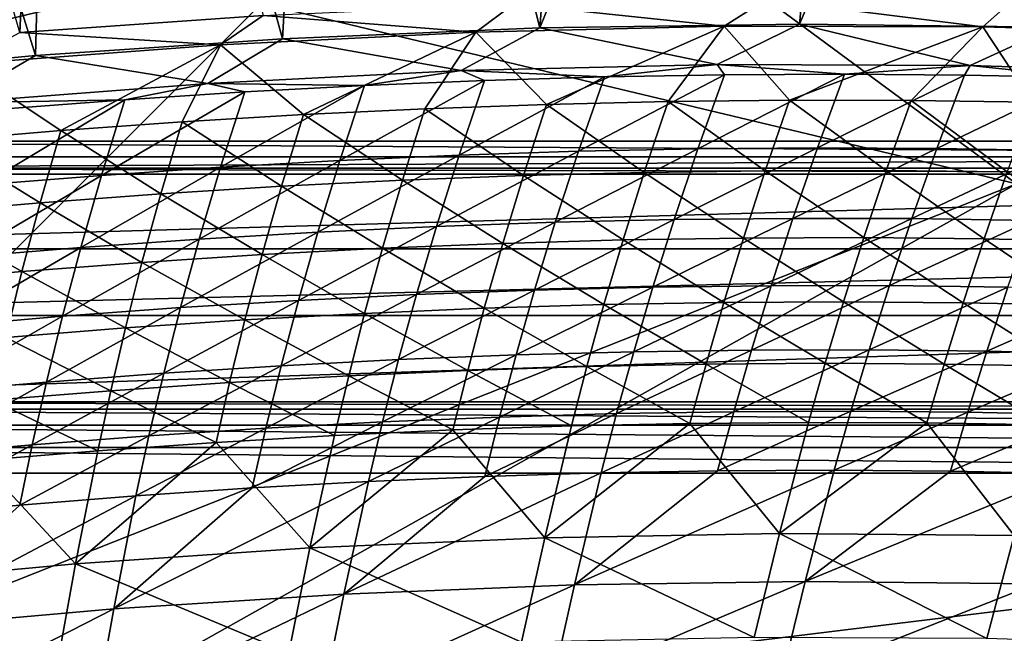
# Model space of a CAD drawing. Header units: metres. Extents: x 0 to 1400, y -1400 to 0.
# Tile 290 of 346: x 818 to 878, y -98 to -61. Entities that reach past the tile are written whole.
import ezdxf

# ---------------------------------------------------------------- set-up
doc = ezdxf.new("R2010")
doc.units = ezdxf.units.M

msp = doc.modelspace()

# ---------------------------------------------------------------- linework, layer by layer
at = {"layer": 'None'}
for points in [[(836.949829, -10.977645), (849.715576, -61.278172, -29.544744), (853.625793, -10.405228)], [(849.715576, -61.278172, -29.544744), (870.310974, -10.261849), (853.625793, -10.405228)], [(849.715576, -61.278172, -29.544744), (865.528625, -61.040352, -29.544689), (870.310974, -10.261849)], [(865.528625, -61.040352, -29.544689), (886.99408, -10.556275), (870.310974, -10.261849)], [(865.528625, -61.040352, -29.544689), (881.024841, -61.235443, -29.544621), (886.99408, -10.556275)], [(818.018799, -61.549919, -32.129955), (803.74231, -12.58958, -3), (820.388184, -11.187504, -3)], [(832.859619, -60.512348, -32.129936), (818.018799, -61.549919, -32.129955), (820.388184, -11.187504, -3)], [(820.293579, -11.970314), (834.036438, -61.940639, -29.544783), (836.949829, -10.977645)], [(834.036438, -61.940639, -29.544783), (849.715576, -61.278172, -29.544744), (836.949829, -10.977645)], [(803.666931, -13.374467), (818.986511, -62.968304, -29.544802), (820.293579, -11.970314)], [(818.986511, -62.968304, -29.544802), (834.036438, -61.940639, -29.544783), (820.293579, -11.970314)], [(801.968933, -64.583847, -29.544804), (818.986511, -62.968304, -29.544802), (803.666931, -13.374467)], [(832.859619, -60.512348, -32.129936), (848.111877, -59.833305, -32.129898), (845.813843, -61.538383, -32.843678)], [(848.111877, -59.833305, -32.129898), (860.949829, -61.178574, -32.843586), (845.813843, -61.538383, -32.843678)], [(848.111877, -59.833305, -32.129898), (863.485291, -59.553833, -32.129848), (860.949829, -61.178574, -32.843586)], [(863.485291, -59.553833, -32.129848), (876.702087, -61.215084, -32.843624), (860.949829, -61.178574, -32.843586)], [(863.485291, -59.553833, -32.129848), (878.423096, -59.679661, -32.129784), (876.702087, -61.215084, -32.843624)], [(878.423096, -59.679661, -32.129784), (891.886841, -61.655838, -32.843746), (876.702087, -61.215084, -32.843624)], [(818.018799, -61.549919, -32.129955), (832.859619, -60.512348, -32.129936), (830.264343, -62.30307, -32.843887)], [(832.859619, -60.512348, -32.129936), (845.813843, -61.538383, -32.843678), (830.264343, -62.30307, -32.843887)], [(845.813843, -61.538383, -32.843678), (860.949829, -61.178574, -32.843586), (850.117615, -65.944336, -60.666889)], [(849.715576, -61.278172, -29.544744), (860.506531, -63.518108, -30.96192), (865.528625, -61.040352, -29.544689)], [(850.117615, -65.944336, -60.666889), (860.949829, -61.178574, -32.843586), (857.523376, -65.770233, -60.665638)], [(860.949829, -61.178574, -32.843586), (864.929199, -65.68824, -60.664383), (857.523376, -65.770233, -60.665638)], [(860.506531, -63.518108, -30.96192), (875.922974, -63.575432, -30.961567), (865.528625, -61.040352, -29.544689)], [(860.949829, -61.178574, -32.843586), (876.702087, -61.215084, -32.843624), (864.929199, -65.68824, -60.664383)], [(865.528625, -61.040352, -29.544689), (875.922974, -63.575432, -30.961567), (881.024841, -61.235443, -29.544621)], [(818.018799, -61.549919, -32.129955), (830.264343, -62.30307, -32.843887), (814.438965, -63.485046, -32.844135)], [(830.264343, -62.30307, -32.843887), (845.813843, -61.538383, -32.843678), (835.311401, -66.564735, -60.669384)], [(834.036438, -61.940639, -29.544783), (844.92218, -63.885334, -30.962072), (849.715576, -61.278172, -29.544744)], [(845.813843, -61.538383, -32.843678), (842.713196, -66.209518, -60.66814), (835.311401, -66.564735, -60.669384)], [(842.713196, -66.209518, -60.66814), (845.813843, -61.538383, -32.843678), (850.117615, -65.944336, -60.666889)], [(844.92218, -63.885334, -30.962072), (860.506531, -63.518108, -30.96192), (849.715576, -61.278172, -29.544744)], [(876.702087, -61.215084, -32.843624), (872.33374, -65.699387, -60.663128), (864.929199, -65.68824, -60.664383)], [(872.33374, -65.699387, -60.663128), (876.702087, -61.215084, -32.843624), (879.735657, -65.804718, -60.661873)], [(875.922974, -63.575432, -30.961567), (891.324951, -64.059448, -30.960983), (881.024841, -61.235443, -29.544621)], [(876.702087, -61.215084, -32.843624), (891.886841, -61.655838, -32.843746), (879.735657, -65.804718, -60.661873)], [(814.438965, -63.485046, -32.844135), (830.264343, -62.30307, -32.843887), (820.520996, -67.541176, -60.671856)], [(818.986511, -62.968304, -29.544802), (829.483093, -64.662163, -30.962044), (834.036438, -61.940639, -29.544783)], [(820.520996, -67.541176, -60.671856), (830.264343, -62.30307, -32.843887), (827.913574, -67.008972, -60.670624)], [(830.264343, -62.30307, -32.843887), (835.311401, -66.564735, -60.669384), (827.913574, -67.008972, -60.670624)], [(829.483093, -64.662163, -30.962044), (844.92218, -63.885334, -30.962072), (834.036438, -61.940639, -29.544783)], [(801.968933, -64.583847, -29.544804), (814.050476, -65.841629, -30.961861), (818.986511, -62.968304, -29.544802)], [(814.050476, -65.841629, -30.961861), (829.483093, -64.662163, -30.962044), (818.986511, -62.968304, -29.544802)], [(813.13501, -68.160324, -60.67308), (814.438965, -63.485046, -32.844135), (820.520996, -67.541176, -60.671856)], [(860.506531, -63.518108, -30.96192), (844.92218, -63.885334, -30.962072), (853.64209, -64.264145, -32.348549)], [(860.953613, -64.137589, -32.348568), (860.506531, -63.518108, -30.96192), (853.64209, -64.264145, -32.348549)], [(875.922974, -63.575432, -30.961567), (860.506531, -63.518108, -30.96192), (868.266907, -64.101761, -32.348598)], [(860.506531, -63.518108, -30.96192), (860.953613, -64.137589, -32.348568), (868.266907, -64.101761, -32.348598)], [(875.922974, -63.575432, -30.961567), (868.266907, -64.101761, -32.348598), (875.581116, -64.157631, -32.348644)], [(882.895325, -64.306183, -32.348701), (875.922974, -63.575432, -30.961567), (875.581116, -64.157631, -32.348644)], [(891.324951, -64.059448, -30.960983), (875.922974, -63.575432, -30.961567), (882.895325, -64.306183, -32.348701)], [(844.92218, -63.885334, -30.962072), (829.483093, -64.662163, -30.962044), (839.028564, -64.785484, -32.348557)], [(844.92218, -63.885334, -30.962072), (839.028564, -64.785484, -32.348557), (846.333435, -64.480438, -32.348545)], [(853.64209, -64.264145, -32.348549), (844.92218, -63.885334, -30.962072), (846.333435, -64.480438, -32.348545)], [(860.953613, -64.137589, -32.348568), (852.065125, -68.801201, -60.192368), (859.341003, -68.654373, -60.191124)], [(860.953613, -64.137589, -32.348568), (853.64209, -64.264145, -32.348549), (852.065125, -68.801201, -60.192368)], [(868.266907, -64.101761, -32.348598), (859.341003, -68.654373, -60.191124), (866.61908, -68.597786, -60.18988)], [(868.266907, -64.101761, -32.348598), (860.953613, -64.137589, -32.348568), (859.341003, -68.654373, -60.191124)], [(875.581116, -64.157631, -32.348644), (868.266907, -64.101761, -32.348598), (866.61908, -68.597786, -60.18988)], [(875.581116, -64.157631, -32.348644), (866.61908, -68.597786, -60.18988), (873.898315, -68.632446, -60.188641)], [(882.895325, -64.306183, -32.348701), (875.581116, -64.157631, -32.348644), (873.898315, -68.632446, -60.188641)], [(829.483093, -64.662163, -30.962044), (814.050476, -65.841629, -30.961861), (824.433777, -65.657928, -32.348621)], [(831.728333, -65.178307, -32.348583), (829.483093, -64.662163, -30.962044), (824.433777, -65.657928, -32.348621)], [(829.483093, -64.662163, -30.962044), (831.728333, -65.178307, -32.348583), (839.028564, -64.785484, -32.348557)], [(839.028564, -64.785484, -32.348557), (830.26001, -69.773193, -60.196098), (837.523682, -69.361603, -60.194859)], [(839.028564, -64.785484, -32.348557), (831.728333, -65.178307, -32.348583), (830.26001, -69.773193, -60.196098)], [(846.333435, -64.480438, -32.348545), (839.028564, -64.785484, -32.348557), (837.523682, -69.361603, -60.194859)], [(837.523682, -69.361603, -60.194859), (844.792358, -69.037277, -60.193615), (846.333435, -64.480438, -32.348545)], [(853.64209, -64.264145, -32.348549), (844.792358, -69.037277, -60.193615), (852.065125, -68.801201, -60.192368)], [(844.792358, -69.037277, -60.193615), (853.64209, -64.264145, -32.348549), (846.333435, -64.480438, -32.348545)], [(882.895325, -64.306183, -32.348701), (873.898315, -68.632446, -60.188641), (881.177795, -68.759338, -60.187401)], [(831.728333, -65.178307, -32.348583), (823.002319, -70.271042, -60.197338), (830.26001, -69.773193, -60.196098)], [(831.728333, -65.178307, -32.348583), (824.433777, -65.657928, -32.348621), (823.002319, -70.271042, -60.197338)], [(824.433777, -65.657928, -32.348621), (814.050476, -65.841629, -30.961861), (817.145874, -66.223358, -32.348675)], [(824.433777, -65.657928, -32.348621), (815.751587, -70.854156, -60.198578), (823.002319, -70.271042, -60.197338)], [(824.433777, -65.657928, -32.348621), (817.145874, -66.223358, -32.348675), (815.751587, -70.854156, -60.198578)], [(842.713196, -66.209518, -60.66814), (850.117615, -65.944336, -60.666889), (848.707764, -70.278687, -88.530746)], [(850.117615, -65.944336, -60.666889), (856.076721, -70.086464, -88.528069), (848.707764, -70.278687, -88.530746)], [(850.117615, -65.944336, -60.666889), (857.523376, -65.770233, -60.665638), (856.076721, -70.086464, -88.528069)], [(857.523376, -65.770233, -60.665638), (863.445984, -69.985939, -88.525375), (856.076721, -70.086464, -88.528069)], [(857.523376, -65.770233, -60.665638), (864.929199, -65.68824, -60.664383), (863.445984, -69.985939, -88.525375)], [(864.929199, -65.68824, -60.664383), (870.814209, -69.978134, -88.522667), (863.445984, -69.985939, -88.525375)], [(864.929199, -65.68824, -60.664383), (872.33374, -65.699387, -60.663128), (870.814209, -69.978134, -88.522667)], [(872.33374, -65.699387, -60.663128), (878.180115, -70.064117, -88.519951), (870.814209, -69.978134, -88.522667)], [(872.33374, -65.699387, -60.663128), (879.735657, -65.804718, -60.661873), (878.180115, -70.064117, -88.519951)], [(827.913574, -67.008972, -60.670624), (835.311401, -66.564735, -60.669384), (833.976013, -70.934021, -88.536041)], [(835.311401, -66.564735, -60.669384), (841.340393, -70.561554, -88.533409), (833.976013, -70.934021, -88.536041)], [(835.311401, -66.564735, -60.669384), (842.713196, -66.209518, -60.66814), (841.340393, -70.561554, -88.533409)], [(842.713196, -66.209518, -60.66814), (848.707764, -70.278687, -88.530746), (841.340393, -70.561554, -88.533409)], [(820.520996, -67.541176, -60.671856), (827.913574, -67.008972, -60.670624), (826.615784, -71.395042, -88.538651)], [(827.913574, -67.008972, -60.670624), (833.976013, -70.934021, -88.536041), (826.615784, -71.395042, -88.538651)], [(813.13501, -68.160324, -60.67308), (820.520996, -67.541176, -60.671856), (819.261169, -71.943588, -88.541237)], [(820.520996, -67.541176, -60.671856), (826.615784, -71.395042, -88.538651), (819.261169, -71.943588, -88.541237)], [(813.13501, -68.160324, -60.67308), (819.261169, -71.943588, -88.541237), (811.913391, -72.578598, -88.543785)], [(852.065125, -68.801201, -60.192368), (843.417542, -73.386536, -88.077621), (850.653748, -73.132912, -88.074959)], [(852.065125, -68.801201, -60.192368), (844.792358, -69.037277, -60.193615), (843.417542, -73.386536, -88.077621)], [(859.341003, -68.654373, -60.191124), (850.653748, -73.132912, -88.074959), (857.893372, -72.968117, -88.072266)], [(859.341003, -68.654373, -60.191124), (852.065125, -68.801201, -60.192368), (850.653748, -73.132912, -88.074959)], [(866.61908, -68.597786, -60.18988), (859.341003, -68.654373, -60.191124), (857.893372, -72.968117, -88.072266)], [(866.61908, -68.597786, -60.18988), (857.893372, -72.968117, -88.072266), (865.135315, -72.893166, -88.06955)], [(873.898315, -68.632446, -60.188641), (866.61908, -68.597786, -60.18988), (865.135315, -72.893166, -88.06955)], [(873.898315, -68.632446, -60.188641), (865.135315, -72.893166, -88.06955), (872.378723, -72.909058, -88.066811)], [(881.177795, -68.759338, -60.187401), (873.898315, -68.632446, -60.188641), (872.378723, -72.909058, -88.066811)], [(881.177795, -68.759338, -60.187401), (872.378723, -72.909058, -88.066811), (879.622559, -73.016808, -88.064056)], [(837.523682, -69.361603, -60.194859), (830.26001, -69.773193, -60.196098), (828.959045, -74.156273, -88.082855)], [(828.959045, -74.156273, -88.082855), (836.185669, -73.727989, -88.080254), (837.523682, -69.361603, -60.194859)], [(844.792358, -69.037277, -60.193615), (836.185669, -73.727989, -88.080254), (843.417542, -73.386536, -88.077621)], [(836.185669, -73.727989, -88.080254), (844.792358, -69.037277, -60.193615), (837.523682, -69.361603, -60.194859)], [(830.26001, -69.773193, -60.196098), (821.738647, -74.670364, -88.085426), (828.959045, -74.156273, -88.082855)], [(830.26001, -69.773193, -60.196098), (823.002319, -70.271042, -60.197338), (821.738647, -74.670364, -88.085426)], [(848.707764, -70.278687, -88.530746), (856.076721, -70.086464, -88.528069), (854.780457, -74.210304, -116.416763)], [(854.780457, -74.210304, -116.416763), (856.076721, -70.086464, -88.528069), (862.112732, -74.093498, -116.412941)], [(856.076721, -70.086464, -88.528069), (863.445984, -69.985939, -88.525375), (862.112732, -74.093498, -116.412941)], [(862.112732, -74.093498, -116.412941), (863.445984, -69.985939, -88.525375), (869.444153, -74.069069, -116.409096)], [(863.445984, -69.985939, -88.525375), (870.814209, -69.978134, -88.522667), (869.444153, -74.069069, -116.409096)], [(869.444153, -74.069069, -116.409096), (870.814209, -69.978134, -88.522667), (876.773376, -74.138069, -116.405228)], [(870.814209, -69.978134, -88.522667), (878.180115, -70.064117, -88.519951), (876.773376, -74.138069, -116.405228)], [(876.773376, -74.138069, -116.405228), (878.180115, -70.064117, -88.519951), (884.099182, -74.301559, -116.40136)], [(823.002319, -70.271042, -60.197338), (814.525513, -75.269272, -88.087959), (821.738647, -74.670364, -88.085426)], [(823.002319, -70.271042, -60.197338), (815.751587, -70.854156, -60.198578), (814.525513, -75.269272, -88.087959)], [(833.976013, -70.934021, -88.536041), (841.340393, -70.561554, -88.533409), (840.118713, -74.716873, -116.424332)], [(840.118713, -74.716873, -116.424332), (841.340393, -70.561554, -88.533409), (847.448669, -74.418449, -116.420563)], [(841.340393, -70.561554, -88.533409), (848.707764, -70.278687, -88.530746), (847.448669, -74.418449, -116.420563)], [(847.448669, -74.418449, -116.420563), (848.707764, -70.278687, -88.530746), (854.780457, -74.210304, -116.416763)], [(826.615784, -71.395042, -88.538651), (833.976013, -70.934021, -88.536041), (832.791931, -75.104538, -116.428062)], [(832.791931, -75.104538, -116.428062), (833.976013, -70.934021, -88.536041), (840.118713, -74.716873, -116.424332)], [(811.913391, -72.578598, -88.543785), (819.261169, -71.943588, -88.541237), (818.153015, -76.143356, -116.43541)], [(818.153015, -76.143356, -116.43541), (819.261169, -71.943588, -88.541237), (825.469543, -75.580376, -116.431763)], [(819.261169, -71.943588, -88.541237), (826.615784, -71.395042, -88.538651), (825.469543, -75.580376, -116.431763)], [(825.469543, -75.580376, -116.431763), (826.615784, -71.395042, -88.538651), (832.791931, -75.104538, -116.428062)], [(810.843506, -76.792412, -116.439018), (811.913391, -72.578598, -88.543785), (818.153015, -76.143356, -116.43541)], [(850.653748, -73.132912, -88.074959), (842.193665, -77.538979, -115.986031), (849.393005, -77.269882, -115.982246)], [(850.653748, -73.132912, -88.074959), (843.417542, -73.386536, -88.077621), (842.193665, -77.538979, -115.986031)], [(857.893372, -72.968117, -88.072266), (850.653748, -73.132912, -88.074959), (849.393005, -77.269882, -115.982246)], [(857.893372, -72.968117, -88.072266), (849.393005, -77.269882, -115.982246), (856.595825, -77.089279, -115.978416)], [(865.135315, -72.893166, -88.06955), (856.595825, -77.089279, -115.978416), (863.80127, -76.998177, -115.974541)], [(865.135315, -72.893166, -88.06955), (857.893372, -72.968117, -88.072266), (856.595825, -77.089279, -115.978416)], [(872.378723, -72.909058, -88.066811), (865.135315, -72.893166, -88.06955), (863.80127, -76.998177, -115.974541)], [(871.00824, -76.997589, -115.970634), (872.378723, -72.909058, -88.066811), (863.80127, -76.998177, -115.974541)], [(872.378723, -72.909058, -88.066811), (871.00824, -76.997589, -115.970634), (879.622559, -73.016808, -88.064056)], [(879.622559, -73.016808, -88.064056), (871.00824, -76.997589, -115.970634), (878.21582, -77.088539, -115.96669)], [(836.185669, -73.727989, -88.080254), (827.809509, -78.338585, -115.993446), (834.99884, -77.895554, -115.989761)], [(827.809509, -78.338585, -115.993446), (836.185669, -73.727989, -88.080254), (828.959045, -74.156273, -88.082855)], [(843.417542, -73.386536, -88.077621), (834.99884, -77.895554, -115.989761), (842.193665, -77.538979, -115.986031)], [(843.417542, -73.386536, -88.077621), (836.185669, -73.727989, -88.080254), (834.99884, -77.895554, -115.989761)], [(828.959045, -74.156273, -88.082855), (821.738647, -74.670364, -88.085426), (820.626648, -78.867073, -115.99707)], [(820.626648, -78.867073, -115.99707), (827.809509, -78.338585, -115.993446), (828.959045, -74.156273, -88.082855)], [(853.619019, -78.153923, -144.327469), (847.448669, -74.418449, -116.420563), (854.780457, -74.210304, -116.416763)], [(860.914185, -78.02282, -144.322815), (853.619019, -78.153923, -144.327469), (854.780457, -74.210304, -116.416763)], [(854.780457, -74.210304, -116.416763), (862.112732, -74.093498, -116.412941), (860.914185, -78.02282, -144.322815)], [(862.112732, -74.093498, -116.412941), (868.208618, -77.983803, -144.31813), (860.914185, -78.02282, -144.322815)], [(862.112732, -74.093498, -116.412941), (869.444153, -74.069069, -116.409096), (868.208618, -77.983803, -144.31813)], [(869.444153, -74.069069, -116.409096), (875.500977, -78.037918, -144.313431), (868.208618, -77.983803, -144.31813)], [(869.444153, -74.069069, -116.409096), (876.773376, -74.138069, -116.405228), (875.500977, -78.037918, -144.313431)], [(876.773376, -74.138069, -116.405228), (882.790039, -78.186226, -144.308716), (875.500977, -78.037918, -144.313431)], [(876.773376, -74.138069, -116.405228), (884.099182, -74.301559, -116.40136), (882.790039, -78.186226, -144.308716)], [(821.738647, -74.670364, -88.085426), (813.451172, -79.479988, -116.000641), (820.626648, -78.867073, -115.99707)], [(821.738647, -74.670364, -88.085426), (814.525513, -75.269272, -88.087959), (813.451172, -79.479988, -116.000641)], [(839.032043, -78.688164, -144.3367), (832.791931, -75.104538, -116.428062), (840.118713, -74.716873, -116.424332)], [(846.324524, -78.376053, -144.332108), (839.032043, -78.688164, -144.3367), (840.118713, -74.716873, -116.424332)], [(840.118713, -74.716873, -116.424332), (847.448669, -74.418449, -116.420563), (846.324524, -78.376053, -144.332108)], [(847.448669, -74.418449, -116.420563), (853.619019, -78.153923, -144.327469), (846.324524, -78.376053, -144.332108)], [(818.153015, -76.143356, -116.43541), (825.469543, -75.580376, -116.431763), (824.45813, -79.57811, -144.345764)], [(825.469543, -75.580376, -116.431763), (831.742798, -79.089203, -144.341248), (824.45813, -79.57811, -144.345764)], [(825.469543, -75.580376, -116.431763), (832.791931, -75.104538, -116.428062), (831.742798, -79.089203, -144.341248)], [(832.791931, -75.104538, -116.428062), (839.032043, -78.688164, -144.3367), (831.742798, -79.089203, -144.341248)], [(810.843506, -76.792412, -116.439018), (818.153015, -76.143356, -116.43541), (817.179504, -80.153831, -144.35022)], [(818.153015, -76.143356, -116.43541), (824.45813, -79.57811, -144.345764), (817.179504, -80.153831, -144.35022)], [(849.393005, -77.269882, -115.982246), (842.193665, -77.538979, -115.986031), (841.104675, -81.507278, -143.914505)], [(849.393005, -77.269882, -115.982246), (841.104675, -81.507278, -143.914505), (848.267029, -81.224556, -143.909897)], [(856.595825, -77.089279, -115.978416), (848.267029, -81.224556, -143.909897), (855.432983, -81.030037, -143.905243)], [(856.595825, -77.089279, -115.978416), (849.393005, -77.269882, -115.982246), (848.267029, -81.224556, -143.909897)], [(863.80127, -76.998177, -115.974541), (856.595825, -77.089279, -115.978416), (855.432983, -81.030037, -143.905243)], [(862.601685, -80.924744, -143.900528), (863.80127, -76.998177, -115.974541), (855.432983, -81.030037, -143.905243)], [(871.00824, -76.997589, -115.970634), (862.601685, -80.924744, -143.900528), (869.772034, -80.909691, -143.895767)], [(862.601685, -80.924744, -143.900528), (871.00824, -76.997589, -115.970634), (863.80127, -76.998177, -115.974541)], [(878.21582, -77.088539, -115.96669), (871.00824, -76.997589, -115.970634), (869.772034, -80.909691, -143.895767)], [(869.772034, -80.909691, -143.895767), (876.942993, -80.985901, -143.890976), (878.21582, -77.088539, -115.96669)], [(876.942993, -80.985901, -143.890976), (885.422791, -77.272057, -115.962715), (878.21582, -77.088539, -115.96669)], [(884.113525, -81.154411, -143.886139), (885.422791, -77.272057, -115.962715), (876.942993, -80.985901, -143.890976)], [(834.99884, -77.895554, -115.989761), (826.7948, -82.333267, -143.923523), (833.94696, -81.87719, -143.919052)], [(834.99884, -77.895554, -115.989761), (827.809509, -78.338585, -115.993446), (826.7948, -82.333267, -143.923523)], [(842.193665, -77.538979, -115.986031), (833.94696, -81.87719, -143.919052), (841.104675, -81.507278, -143.914505)], [(842.193665, -77.538979, -115.986031), (834.99884, -77.895554, -115.989761), (833.94696, -81.87719, -143.919052)], [(860.914185, -78.02282, -144.322815), (868.208618, -77.983803, -144.31813), (867.092468, -81.734291, -172.247208)], [(868.208618, -77.983803, -144.31813), (874.348083, -81.775307, -172.241852), (867.092468, -81.734291, -172.247208)], [(868.208618, -77.983803, -144.31813), (875.500977, -78.037918, -144.313431), (874.348083, -81.775307, -172.241852)], [(827.809509, -78.338585, -115.993446), (819.649292, -82.874496, -143.927933), (826.7948, -82.333267, -143.923523)], [(819.649292, -82.874496, -143.927933), (827.809509, -78.338585, -115.993446), (820.626648, -78.867073, -115.99707)], [(845.319336, -82.164314, -172.263153), (839.032043, -78.688164, -144.3367), (846.324524, -78.376053, -144.332108)], [(852.576782, -81.929848, -172.257874), (845.319336, -82.164314, -172.263153), (846.324524, -78.376053, -144.332108)], [(846.324524, -78.376053, -144.332108), (853.619019, -78.153923, -144.327469), (852.576782, -81.929848, -172.257874)], [(853.619019, -78.153923, -144.327469), (859.834961, -81.786156, -172.252563), (852.576782, -81.929848, -172.257874)], [(859.834961, -81.786156, -172.252563), (853.619019, -78.153923, -144.327469), (860.914185, -78.02282, -144.322815)], [(867.092468, -81.734291, -172.247208), (859.834961, -81.786156, -172.252563), (860.914185, -78.02282, -144.322815)], [(875.500977, -78.037918, -144.313431), (881.600464, -81.910263, -172.236465), (874.348083, -81.775307, -172.241852)], [(875.500977, -78.037918, -144.313431), (882.790039, -78.186226, -144.308716), (881.600464, -81.910263, -172.236465)], [(820.626648, -78.867073, -115.99707), (813.451172, -79.479988, -116.000641), (812.511292, -83.499855, -143.932266)], [(812.511292, -83.499855, -143.932266), (819.649292, -82.874496, -143.927933), (820.626648, -78.867073, -115.99707)], [(824.45813, -79.57811, -144.345764), (831.742798, -79.089203, -144.341248), (830.812012, -82.901352, -172.27359)], [(831.742798, -79.089203, -144.341248), (838.063965, -82.488495, -172.268402), (830.812012, -82.901352, -172.27359)], [(831.742798, -79.089203, -144.341248), (839.032043, -78.688164, -144.3367), (838.063965, -82.488495, -172.268402)], [(838.063965, -82.488495, -172.268402), (839.032043, -78.688164, -144.3367), (845.319336, -82.164314, -172.263153)], [(817.179504, -80.153831, -144.35022), (824.45813, -79.57811, -144.345764), (823.564758, -83.401817, -172.278748)], [(824.45813, -79.57811, -144.345764), (830.812012, -82.901352, -172.27359), (823.564758, -83.401817, -172.278748)], [(817.179504, -80.153831, -144.35022), (823.564758, -83.401817, -172.278748), (816.323608, -83.988846, -172.283829)], [(862.601685, -80.924744, -143.900528), (854.389099, -84.803146, -171.851227), (861.521179, -84.685326, -171.84584)], [(854.389099, -84.803146, -171.851227), (862.601685, -80.924744, -143.900528), (855.432983, -81.030037, -143.905243)], [(869.772034, -80.909691, -143.895767), (862.601685, -80.924744, -143.900528), (861.521179, -84.685326, -171.84584)], [(861.521179, -84.685326, -171.84584), (868.654968, -84.657524, -171.840408), (869.772034, -80.909691, -143.895767)], [(868.654968, -84.657524, -171.840408), (876.942993, -80.985901, -143.890976), (869.772034, -80.909691, -143.895767)], [(875.789429, -84.720749, -171.83493), (876.942993, -80.985901, -143.890976), (868.654968, -84.657524, -171.840408)], [(884.113525, -81.154411, -143.886139), (876.942993, -80.985901, -143.890976), (875.789429, -84.720749, -171.83493)], [(841.104675, -81.507278, -143.914505), (833.94696, -81.87719, -143.919052), (833.013245, -85.686447, -171.866989)], [(841.104675, -81.507278, -143.914505), (833.013245, -85.686447, -171.866989), (840.134155, -85.304726, -171.861801)], [(848.267029, -81.224556, -143.909897), (840.134155, -85.304726, -171.861801), (847.259766, -85.009949, -171.856552)], [(848.267029, -81.224556, -143.909897), (841.104675, -81.507278, -143.914505), (840.134155, -85.304726, -171.861801)], [(855.432983, -81.030037, -143.905243), (848.267029, -81.224556, -143.909897), (847.259766, -85.009949, -171.856552)], [(847.259766, -85.009949, -171.856552), (854.389099, -84.803146, -171.851227), (855.432983, -81.030037, -143.905243)], [(882.923462, -84.876053, -171.829407), (884.113525, -81.154411, -143.886139), (875.789429, -84.720749, -171.83493)], [(833.94696, -81.87719, -143.919052), (825.89801, -86.154099, -171.872101), (833.013245, -85.686447, -171.866989)], [(833.94696, -81.87719, -143.919052), (826.7948, -82.333267, -143.923523), (825.89801, -86.154099, -171.872101)], [(844.416931, -85.796143, -200.210983), (838.063965, -82.488495, -172.268402), (845.319336, -82.164314, -172.263153)], [(845.319336, -82.164314, -172.263153), (851.637817, -85.550735, -200.205215), (844.416931, -85.796143, -200.210983)], [(851.637817, -85.550735, -200.205215), (845.319336, -82.164314, -172.263153), (852.576782, -81.929848, -172.257874)], [(858.859497, -85.395889, -200.199402), (851.637817, -85.550735, -200.205215), (852.576782, -81.929848, -172.257874)], [(859.834961, -81.786156, -172.252563), (858.859497, -85.395889, -200.199402), (852.576782, -81.929848, -172.257874)], [(866.080627, -85.332642, -200.193558), (858.859497, -85.395889, -200.199402), (859.834961, -81.786156, -172.252563)], [(867.092468, -81.734291, -172.247208), (866.080627, -85.332642, -200.193558), (859.834961, -81.786156, -172.252563)], [(867.092468, -81.734291, -172.247208), (873.299805, -85.362045, -200.187698), (866.080627, -85.332642, -200.193558)], [(867.092468, -81.734291, -172.247208), (874.348083, -81.775307, -172.241852), (873.299805, -85.362045, -200.187698)], [(874.348083, -81.775307, -172.241852), (880.515808, -85.485161, -200.181808), (873.299805, -85.362045, -200.187698)], [(874.348083, -81.775307, -172.241852), (881.600464, -81.910263, -172.236465), (880.515808, -85.485161, -200.181808)], [(826.7948, -82.333267, -143.923523), (818.789429, -86.70665, -171.877136), (825.89801, -86.154099, -171.872101)], [(826.7948, -82.333267, -143.923523), (819.649292, -82.874496, -143.927933), (818.789429, -86.70665, -171.877136)], [(830.812012, -82.901352, -172.27359), (838.063965, -82.488495, -172.268402), (837.198181, -86.131042, -200.216721)], [(837.198181, -86.131042, -200.216721), (838.063965, -82.488495, -172.268402), (844.416931, -85.796143, -200.210983)], [(819.649292, -82.874496, -143.927933), (811.688477, -87.343094, -171.88208), (818.789429, -86.70665, -171.877136)], [(811.688477, -87.343094, -171.88208), (819.649292, -82.874496, -143.927933), (812.511292, -83.499855, -143.932266)], [(823.564758, -83.401817, -172.278748), (830.812012, -82.901352, -172.27359), (829.982849, -86.554398, -200.222397)], [(830.812012, -82.901352, -172.27359), (837.198181, -86.131042, -200.216721), (829.982849, -86.554398, -200.222397)], [(816.323608, -83.988846, -172.283829), (823.564758, -83.401817, -172.278748), (822.772339, -87.065147, -200.228027)], [(823.564758, -83.401817, -172.278748), (829.982849, -86.554398, -200.222397), (822.772339, -87.065147, -200.228027)], [(816.323608, -83.988846, -172.283829), (822.772339, -87.065147, -200.228027), (815.568054, -87.662239, -200.233582)], [(847.259766, -85.009949, -171.856552), (840.134155, -85.304726, -171.861801), (839.265869, -88.944382, -199.824768)], [(839.265869, -88.944382, -199.824768), (846.355286, -88.638885, -199.819016), (847.259766, -85.009949, -171.856552)], [(854.389099, -84.803146, -171.851227), (846.355286, -88.638885, -199.819016), (853.448486, -88.421158, -199.813187)], [(846.355286, -88.638885, -199.819016), (854.389099, -84.803146, -171.851227), (847.259766, -85.009949, -171.856552)], [(861.521179, -84.685326, -171.84584), (854.389099, -84.803146, -171.851227), (853.448486, -88.421158, -199.813187)], [(853.448486, -88.421158, -199.813187), (860.544373, -88.292221, -199.807297), (861.521179, -84.685326, -171.84584)], [(860.544373, -88.292221, -199.807297), (868.654968, -84.657524, -171.840408), (861.521179, -84.685326, -171.84584)], [(867.642029, -88.253105, -199.801331), (868.654968, -84.657524, -171.840408), (860.544373, -88.292221, -199.807297)], [(867.642029, -88.253105, -199.801331), (875.789429, -84.720749, -171.83493), (868.654968, -84.657524, -171.840408)], [(874.740417, -88.304825, -199.795334), (875.789429, -84.720749, -171.83493), (867.642029, -88.253105, -199.801331)], [(875.789429, -84.720749, -171.83493), (874.740417, -88.304825, -199.795334), (882.923462, -84.876053, -171.829407)], [(874.740417, -88.304825, -199.795334), (881.838257, -88.448418, -199.789276), (882.923462, -84.876053, -171.829407)], [(833.013245, -85.686447, -171.866989), (825.89801, -86.154099, -171.872101), (825.102112, -89.814606, -199.836044)], [(833.013245, -85.686447, -171.866989), (825.102112, -89.814606, -199.836044), (832.181152, -89.336632, -199.830444)], [(840.134155, -85.304726, -171.861801), (832.181152, -89.336632, -199.830444), (839.265869, -88.944382, -199.824768)], [(840.134155, -85.304726, -171.861801), (833.013245, -85.686447, -171.866989), (832.181152, -89.336632, -199.830444)], [(851.637817, -85.550735, -200.205215), (850.00647, -92.378143, -256.139282), (844.416931, -85.796143, -200.210983)], [(864.308716, -92.121445, -256.126678), (850.00647, -92.378143, -256.139282), (858.859497, -85.395889, -200.199402)], [(850.00647, -92.378143, -256.139282), (851.637817, -85.550735, -200.205215), (858.859497, -85.395889, -200.199402)], [(866.080627, -85.332642, -200.193558), (864.308716, -92.121445, -256.126678), (858.859497, -85.395889, -200.199402)], [(873.299805, -85.362045, -200.187698), (864.308716, -92.121445, -256.126678), (866.080627, -85.332642, -200.193558)], [(878.603271, -92.233795, -256.114014), (864.308716, -92.121445, -256.126678), (873.299805, -85.362045, -200.187698)], [(873.299805, -85.362045, -200.187698), (880.515808, -85.485161, -200.181808), (878.603271, -92.233795, -256.114014)], [(825.89801, -86.154099, -171.872101), (818.029846, -90.377289, -199.841553), (825.102112, -89.814606, -199.836044)], [(825.89801, -86.154099, -171.872101), (818.789429, -86.70665, -171.877136), (818.029846, -90.377289, -199.841553)], [(829.982849, -86.554398, -200.222397), (837.198181, -86.131042, -200.216721), (835.707336, -92.995537, -256.151703)], [(835.707336, -92.995537, -256.151703), (837.198181, -86.131042, -200.216721), (844.416931, -85.796143, -200.210983)], [(844.416931, -85.796143, -200.210983), (850.00647, -92.378143, -256.139282), (835.707336, -92.995537, -256.151703)], [(818.789429, -86.70665, -171.877136), (810.965271, -91.023659, -199.84697), (818.029846, -90.377289, -199.841553)], [(818.789429, -86.70665, -171.877136), (811.688477, -87.343094, -171.88208), (810.965271, -91.023659, -199.84697)], [(822.772339, -87.065147, -200.228027), (829.982849, -86.554398, -200.222397), (821.422302, -93.965294, -256.16391)], [(821.422302, -93.965294, -256.16391), (829.982849, -86.554398, -200.222397), (835.707336, -92.995537, -256.151703)], [(815.568054, -87.662239, -200.233582), (822.772339, -87.065147, -200.228027), (821.422302, -93.965294, -256.16391)], [(821.422302, -93.965294, -256.16391), (807.162109, -95.279083, -256.175842), (815.568054, -87.662239, -200.233582)], [(853.448486, -88.421158, -199.813187), (846.355286, -88.638885, -199.819016), (837.770447, -95.802605, -255.783234)], [(837.770447, -95.802605, -255.783234), (851.814026, -95.242218, -255.770767), (853.448486, -88.421158, -199.813187)], [(846.355286, -88.638885, -199.819016), (839.265869, -88.944382, -199.824768), (837.770447, -95.802605, -255.783234)], [(860.544373, -88.292221, -199.807297), (851.814026, -95.242218, -255.770767), (867.642029, -88.253105, -199.801331)], [(851.814026, -95.242218, -255.770767), (865.868225, -95.035706, -255.758041), (867.642029, -88.253105, -199.801331)], [(851.814026, -95.242218, -255.770767), (860.544373, -88.292221, -199.807297), (853.448486, -88.421158, -199.813187)], [(865.868225, -95.035706, -255.758041), (874.740417, -88.304825, -199.795334), (867.642029, -88.253105, -199.801331)], [(881.838257, -88.448418, -199.789276), (874.740417, -88.304825, -199.795334), (865.868225, -95.035706, -255.758041)], [(879.924683, -95.191238, -255.745102), (881.838257, -88.448418, -199.789276), (865.868225, -95.035706, -255.758041)], [(839.265869, -88.944382, -199.824768), (832.181152, -89.336632, -199.830444), (823.745605, -96.708725, -255.795364)], [(837.770447, -95.802605, -255.783234), (839.265869, -88.944382, -199.824768), (823.745605, -96.708725, -255.795364)], [(832.181152, -89.336632, -199.830444), (825.102112, -89.814606, -199.836044), (823.745605, -96.708725, -255.795364)], [(825.102112, -89.814606, -199.836044), (818.029846, -90.377289, -199.841553), (809.747559, -97.9524, -255.807129)], [(823.745605, -96.708725, -255.795364), (825.102112, -89.814606, -199.836044), (809.747559, -97.9524, -255.807129)], [(818.029846, -90.377289, -199.841553), (810.965271, -91.023659, -199.84697), (809.747559, -97.9524, -255.807129)], [(850.00647, -92.378143, -256.139282), (848.597961, -98.737732, -312.105896), (835.707336, -92.995537, -256.151703)], [(862.771057, -98.447441, -312.093872), (848.597961, -98.737732, -312.105896), (850.00647, -92.378143, -256.139282)], [(864.308716, -92.121445, -256.126678), (862.771057, -98.447441, -312.093872), (850.00647, -92.378143, -256.139282)], [(876.936035, -98.524704, -312.081757), (862.771057, -98.447441, -312.093872), (864.308716, -92.121445, -256.126678)], [(878.603271, -92.233795, -256.114014), (876.936035, -98.524704, -312.081757), (864.308716, -92.121445, -256.126678)], [(891.082031, -98.97776, -312.069611), (876.936035, -98.524704, -312.081757), (878.603271, -92.233795, -256.114014)], [(835.707336, -92.995537, -256.151703), (834.427734, -99.387321, -312.117767), (821.422302, -93.965294, -256.16391)], [(848.597961, -98.737732, -312.105896), (834.427734, -99.387321, -312.117767), (835.707336, -92.995537, -256.151703)], [(821.422302, -93.965294, -256.16391), (820.271362, -100.387978, -312.129456), (807.162109, -95.279083, -256.175842)], [(834.427734, -99.387321, -312.117767), (820.271362, -100.387978, -312.129456), (821.422302, -93.965294, -256.16391)], [(820.271362, -100.387978, -312.129456), (806.139832, -101.731453, -312.1409), (807.162109, -95.279083, -256.175842)], [(836.487122, -102.188072, -311.76825), (851.814026, -95.242218, -255.770767), (837.770447, -95.802605, -255.783234)], [(851.814026, -95.242218, -255.770767), (836.487122, -102.188072, -311.76825), (850.403198, -101.595322, -311.756378)], [(865.868225, -95.035706, -255.758041), (851.814026, -95.242218, -255.770767), (850.403198, -101.595322, -311.756378)], [(865.868225, -95.035706, -255.758041), (850.403198, -101.595322, -311.756378), (864.329285, -101.355278, -311.744293)], [(879.924683, -95.191238, -255.745102), (865.868225, -95.035706, -255.758041), (864.329285, -101.355278, -311.744293)], [(879.924683, -95.191238, -255.745102), (864.329285, -101.355278, -311.744293), (878.256775, -101.476044, -311.731995)], [(822.589233, -103.125397, -311.779846), (836.487122, -102.188072, -311.76825), (837.770447, -95.802605, -255.783234)], [(837.770447, -95.802605, -255.783234), (823.745605, -96.708725, -255.795364), (822.589233, -103.125397, -311.779846)], [(823.745605, -96.708725, -255.795364), (808.717896, -104.399185, -311.791107), (822.589233, -103.125397, -311.779846)], [(823.745605, -96.708725, -255.795364), (809.747559, -97.9524, -255.807129), (808.717896, -104.399185, -311.791107)]]:
    msp.add_3dface(points, dxfattribs=at)
at = {"layer": 'None01'}
for points in [[(878.76001, -70.789383, 4.4), (878.76001, -25.789387, 4.4), (832.76001, -36.789387, 4.4)], [(946.26001, -68.195122, -29.025002), (786.26001, -68.195122, -29.025002), (946.26001, -29.819351, -7.752963)], [(786.26001, -68.195122, -29.025002), (786.26001, -29.819351, -7.752963), (946.26001, -29.819351, -7.752963)], [(832.76001, -59.789387, 4.4), (878.76001, -70.789383, 4.4), (832.76001, -36.789387, 4.4)], [(809.76001, -59.789387, 4.4), (784.26001, -108.289383, 4.4), (832.76001, -59.789387, 4.4)], [(784.26001, -108.289383, 4.4), (878.76001, -70.789383, 4.4), (832.76001, -59.789387, 4.4)], [(946.26001, -69.149361, -29.761633), (786.26001, -69.149361, -29.761633), (786.26001, -68.195122, -29.025002)], [(786.26001, -68.195122, -29.025002), (946.26001, -68.195122, -29.025002), (946.26001, -69.149361, -29.761633)], [(946.26001, -69.840797, -30.749109), (786.26001, -69.840797, -30.749109), (946.26001, -69.149361, -29.761633)], [(786.26001, -69.840797, -30.749109), (786.26001, -69.149361, -29.761633), (946.26001, -69.149361, -29.761633)], [(786.26001, -70.206635, -31.897743), (786.26001, -69.840797, -30.749109), (946.26001, -70.206635, -31.897743)], [(786.26001, -69.840797, -30.749109), (946.26001, -69.840797, -30.749109), (946.26001, -70.206635, -31.897743)], [(946.26001, -74.752617, -60.600002), (786.26001, -74.752617, -60.600002), (946.26001, -70.206635, -31.897743)], [(786.26001, -74.752617, -60.600002), (786.26001, -70.206635, -31.897743), (946.26001, -70.206635, -31.897743)], [(878.76001, -70.789383, 4.4), (784.26001, -108.289383, 4.4), (794.26001, -118.289383, 4.4)], [(794.26001, -118.289383, 4.4), (938.26001, -118.289383, 4.4), (878.76001, -70.789383, 4.4)], [(946.26001, -78.809715, -60.599995), (786.26001, -78.809715, -60.599995), (946.26001, -74.752617, -60.600002)], [(786.26001, -78.809715, -60.599995), (786.26001, -74.752617, -60.600002), (946.26001, -74.752617, -60.600002)], [(946.26001, -84.072372, -10.529152), (786.26001, -84.072372, -10.529152), (946.26001, -78.809715, -60.599995)], [(786.26001, -84.072372, -10.529152), (786.26001, -78.809715, -60.599995), (946.26001, -78.809715, -60.599995)], [(946.26001, -84.072372, -10.529152), (946.26001, -84.526291, -8.995635), (786.26001, -84.072372, -10.529152)], [(946.26001, -84.526291, -8.995635), (786.26001, -84.526291, -8.995635), (786.26001, -84.072372, -10.529152)], [(946.26001, -84.526291, -8.995635), (946.26001, -85.499916, -7.72679), (786.26001, -84.526291, -8.995635)], [(946.26001, -85.499916, -7.72679), (786.26001, -85.499916, -7.72679), (786.26001, -84.526291, -8.995635)], [(946.26001, -85.499916, -7.72679), (946.26001, -86.863579, -6.891135), (786.26001, -85.499916, -7.72679)], [(946.26001, -86.863579, -6.891135), (786.26001, -86.863579, -6.891135), (786.26001, -85.499916, -7.72679)], [(946.26001, -86.863579, -6.891135), (946.26001, -88.436142, -6.599677), (786.26001, -86.863579, -6.891135)], [(946.26001, -88.436142, -6.599677), (786.26001, -88.436142, -6.599677), (786.26001, -86.863579, -6.891135)], [(948.26001, -108.289383, -6.6), (784.26001, -108.289383, -6.6), (946.26001, -88.436142, -6.599677)], [(784.26001, -108.289383, -6.6), (786.26001, -88.436142, -6.599677), (946.26001, -88.436142, -6.599677)]]:
    msp.add_3dface(points, dxfattribs=at)

doc.saveas('drawing.dxf')
